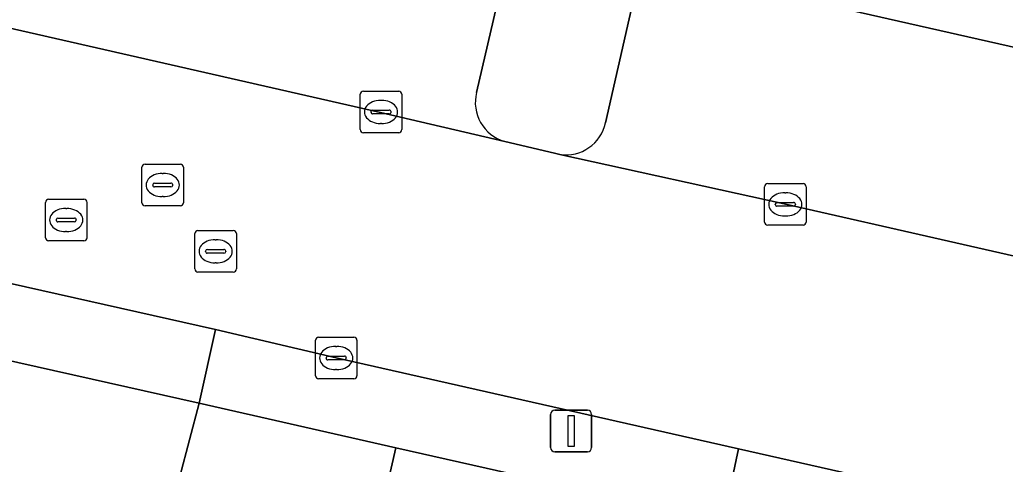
# Model space of a CAD drawing. Extents: x 162172 to 163187, y 382874 to 383685.
# Drawn here: x 162324.17 to 162347.93, y 383122.42 to 383133.13 of the extents above; entities that cross this region are included whole.
import ezdxf

# ---------------------------------------------------------------- set-up
doc = ezdxf.new("R2010")
doc.units = 0
for name, color, linetype in [('IMGEO_Groenvoorziening', 7, 'Continuous'), ('IMGEO_Kolk', 7, 'Continuous'), ('IMGEO_Lichtmast', 7, 'Continuous'), ('IMGEO_Parkeervlak_open', 7, 'Continuous'), ('IMGEO_Rijbaan_lokaal_open', 7, 'Continuous'), ('IMGEO_Rioolput', 7, 'Continuous'), ('IMGEO_Voetpad_open', 7, 'Continuous')]:
    doc.layers.add(name, color=color, linetype=linetype)

msp = doc.modelspace()

# ---------------------------------------------------------------- linework, layer by layer
at = {"layer": 'IMGEO_Groenvoorziening'}
msp.add_lwpolyline([(162358.231, 383133.358), (162339.793, 383137.559), (162339.165, 383134.493), (162357.558, 383130.336)], close=True, dxfattribs=at)
at = {"layer": 'IMGEO_Kolk'}
for p, q in [((162332.378, 383130.478), (162332.378, 383131.33)), ((162332.453, 383131.404), (162333.305, 383131.404)), ((162333.379, 383131.33), (162333.379, 383130.478)), ((162332.866, 383131.184), (162332.891, 383131.184)), ((162332.637, 383130.898), (162332.637, 383130.91)), ((162333.075, 383130.861), (162332.677, 383130.861)), ((162332.68, 383130.947), (162333.078, 383130.947)), ((162333.121, 383130.91), (162333.121, 383130.898)), ((162332.889, 383130.624), (162332.864, 383130.624)), ((162333.305, 383130.404), (162332.453, 383130.404)), ((162342.203, 383129.177), (162343.055, 383129.177)), ((162342.128, 383128.251), (162342.128, 383129.103)), ((162342.616, 383128.957), (162342.641, 383128.957)), ((162343.129, 383129.103), (162343.129, 383128.251)), ((162342.43, 383128.72), (162342.828, 383128.72)), ((162342.387, 383128.671), (162342.387, 383128.683)), ((162342.825, 383128.634), (162342.427, 383128.634)), ((162342.871, 383128.683), (162342.871, 383128.671)), ((162342.639, 383128.397), (162342.614, 383128.397)), ((162343.055, 383128.177), (162342.203, 383128.177)), ((162331.297, 383124.55), (162331.297, 383125.402)), ((162331.372, 383125.476), (162332.224, 383125.476)), ((162332.298, 383125.402), (162332.298, 383124.55)), ((162331.785, 383125.256), (162331.81, 383125.256)), ((162331.556, 383124.97), (162331.556, 383124.982)), ((162331.994, 383124.933), (162331.596, 383124.933)), ((162331.599, 383125.019), (162331.997, 383125.019)), ((162332.04, 383124.982), (162332.04, 383124.97)), ((162331.808, 383124.696), (162331.783, 383124.696)), ((162332.224, 383124.476), (162331.372, 383124.476))]:
    msp.add_line(p, q, dxfattribs=at)
for points in [[(162332.378, 383130.478), (162332.378, 383131.33)], [(162332.453, 383131.404), (162333.305, 383131.404)], [(162333.379, 383131.33), (162333.379, 383130.478)], [(162333.305, 383130.404), (162332.453, 383130.404)], [(162342.203, 383129.177), (162343.055, 383129.177)], [(162342.128, 383128.251), (162342.128, 383129.103)], [(162343.129, 383129.103), (162343.129, 383128.251)], [(162343.055, 383128.177), (162342.203, 383128.177)], [(162331.297, 383124.55), (162331.297, 383125.402)], [(162331.372, 383125.476), (162332.224, 383125.476)], [(162332.298, 383125.402), (162332.298, 383124.55)], [(162332.224, 383124.476), (162331.372, 383124.476)]]:
    msp.add_lwpolyline(points, dxfattribs=at)
for centre, radius, start, end in [((162332.455, 383131.328), 0.0765, 91.552, 178.448), ((162332.455, 383131.328), 0.0765, 91.552, 178.448), ((162333.303, 383131.328), 0.0765, 1.552, 88.448), ((162333.303, 383131.328), 0.0765, 1.552, 88.448), ((162332.677, 383130.907), 0.0403, 85.8775, 175.7526), ((162332.674, 383130.897), 0.0366, 178.938, 274.7102), ((162333.078, 383130.904), 0.043, 264.8664, 352.4533), ((162333.082, 383130.909), 0.0386, 1.7309, 96.639), ((162332.455, 383130.48), 0.0765, 181.552, 268.448), ((162332.455, 383130.48), 0.0765, 181.552, 268.448), ((162333.303, 383130.48), 0.0765, 271.552, 358.448), ((162333.303, 383130.48), 0.0765, 271.552, 358.448), ((162342.205, 383129.101), 0.0765, 91.552, 178.448), ((162342.205, 383129.101), 0.0765, 91.552, 178.448), ((162343.053, 383129.101), 0.0765, 1.552, 88.448), ((162343.053, 383129.101), 0.0765, 1.552, 88.448), ((162342.427, 383128.68), 0.0403, 85.8775, 175.7526), ((162342.832, 383128.682), 0.0386, 1.7309, 96.639), ((162342.424, 383128.67), 0.0366, 178.938, 274.7102), ((162342.828, 383128.677), 0.043, 264.8664, 352.4533), ((162342.205, 383128.253), 0.0765, 181.552, 268.448), ((162342.205, 383128.253), 0.0765, 181.552, 268.448), ((162343.053, 383128.253), 0.0765, 271.552, 358.448), ((162343.053, 383128.253), 0.0765, 271.552, 358.448), ((162331.374, 383125.4), 0.0765, 91.552, 178.448), ((162331.374, 383125.4), 0.0765, 91.552, 178.448), ((162332.222, 383125.4), 0.0765, 1.552, 88.448), ((162332.222, 383125.4), 0.0765, 1.552, 88.448), ((162331.596, 383124.979), 0.0403, 85.8775, 175.7526), ((162331.593, 383124.969), 0.0366, 178.938, 274.7102), ((162331.997, 383124.976), 0.043, 264.8664, 352.4533), ((162332.001, 383124.981), 0.0386, 1.7309, 96.639), ((162331.374, 383124.552), 0.0765, 181.552, 268.448), ((162331.374, 383124.552), 0.0765, 181.552, 268.448), ((162332.222, 383124.552), 0.0765, 271.552, 358.448), ((162332.222, 383124.552), 0.0765, 271.552, 358.448)]:
    msp.add_arc(centre, radius, start, end, dxfattribs=at)
for centre, major_axis, ratio, start_param, end_param in [((162332.865, 383130.904), (-0.387, 0.002), 0.722429, 4.712389, 7.853982), ((162332.89, 383130.904), (-0.39, 0.002), 0.717154, 1.570796, 4.712389), ((162342.615, 383128.677), (-0.387, 0.002), 0.722429, 4.712389, 7.853982), ((162342.64, 383128.677), (-0.39, 0.002), 0.717154, 1.570796, 4.712389), ((162331.784, 383124.976), (-0.387, 0.002), 0.722429, 4.712389, 7.853982), ((162331.809, 383124.976), (-0.39, 0.002), 0.717154, 1.570796, 4.712389)]:
    msp.add_ellipse(centre, major_axis=major_axis, ratio=ratio, start_param=start_param, end_param=end_param, dxfattribs=at)
at = {"layer": 'IMGEO_Lichtmast'}
for p, q in [((162337.068, 383123.716), (162337.858, 383123.716)), ((162337.858, 383123.716), (162337.068, 383123.716)), ((162336.968, 383122.816), (162336.968, 383123.616)), ((162336.968, 383123.616), (162336.968, 383122.816)), ((162337.958, 383123.616), (162337.958, 383122.816)), ((162337.958, 383122.816), (162337.958, 383123.616)), ((162337.858, 383122.716), (162337.068, 383122.716)), ((162337.068, 383122.716), (162337.858, 383122.716))]:
    msp.add_line(p, q, dxfattribs=at)
msp.add_lwpolyline([(162337.388, 383123.591), (162337.538, 383123.591), (162337.538, 383122.841), (162337.388, 383122.841), (162337.388, 383123.591)], dxfattribs=at)
for centre, start, end in [((162337.068, 383123.616), 90, 180), ((162337.068, 383123.616), 90, 180), ((162337.858, 383123.616), 0, 90), ((162337.858, 383123.616), 360, 90), ((162337.068, 383122.816), 180, 270), ((162337.068, 383122.816), 180, 270), ((162337.858, 383122.816), 270, 0), ((162337.858, 383122.816), 270, 0)]:
    msp.add_arc(centre, 0.1, start, end, dxfattribs=at)
at = {"layer": 'IMGEO_Parkeervlak_open'}
for points in [[(162335.183, 383131.376), (162336.083, 383135.244), (162312.528, 383140.586), (162311.64, 383136.721)], [(162310.489, 383135.954), (162315.736, 383134.794), (162332.866, 383130.889), (162335.861, 383130.194)], [(162356.778, 383126.59), (162356.812, 383127.068), (162357.558, 383130.336), (162339.165, 383134.493), (162338.292, 383130.644)], [(162337.193, 383129.879), (162342.599, 383128.694), (162354.493, 383125.996)]]:
    msp.add_lwpolyline(points, dxfattribs=at)
msp.add_lwpolyline([(162328.491, 383123.887), (162327.798, 383121.234), (162325.645, 383111.904), (162324.596, 383107.29), (162329.412, 383106.168), (162333.239, 383122.813)], close=True, dxfattribs=at)
for centre, radius, start, end in [((162336.127, 383131.132), 0.975, 165.4862, 254.1913), ((162337.335, 383130.847), 0.978, 261.644, 348.0386)]:
    msp.add_arc(centre, radius, start, end, dxfattribs=at)
at = {"layer": 'IMGEO_Rijbaan_lokaal_open'}
for points in [[(162342.599, 383128.694), (162337.193, 383129.879), (162337.06, 383129.908), (162335.861, 383130.194), (162332.866, 383130.889), (162315.736, 383134.794), (162310.489, 383135.954), (162308.476, 383136.406)], [(162303.338, 383131.47), (162304.183, 383131.235), (162306.191, 383130.77), (162310.151, 383129.913), (162314.749, 383128.846), (162322.791, 383127.03), (162328.89, 383125.665), (162331.798, 383124.977), (162341.498, 383122.789), (162347.556, 383121.422), (162352.856, 383120.205), (162360.167, 383118.574), (162366.151, 383117.218), (162368.217, 383116.755), (162362.082, 383132.452)], [(162354.493, 383125.996), (162342.599, 383128.694)]]:
    msp.add_lwpolyline(points, dxfattribs=at)
for points in [[(162322.791, 383127.03), (162322.393, 383125.252), (162328.491, 383123.887), (162328.89, 383125.665)], [(162317.848, 383105.193), (162328.749, 383102.694), (162329.539, 383106.165), (162329.412, 383106.168), (162324.596, 383107.29), (162325.645, 383111.904), (162327.798, 383121.234), (162328.491, 383123.887), (162322.393, 383125.252), (162321.822, 383122.569), (162319.597, 383112.949)], [(162347.556, 383121.422), (162341.498, 383122.789), (162341.123, 383121.005), (162347.052, 383119.66), (162347.166, 383119.622)]]:
    msp.add_lwpolyline(points, close=True, dxfattribs=at)
at = {"layer": 'IMGEO_Rioolput'}
for p, q in [((162327.114, 383128.718), (162327.114, 383129.57)), ((162327.189, 383129.644), (162328.041, 383129.644)), ((162327.602, 383129.424), (162327.627, 383129.424)), ((162328.115, 383129.57), (162328.115, 383128.718)), ((162327.416, 383129.187), (162327.814, 383129.187)), ((162327.373, 383129.138), (162327.373, 383129.15)), ((162327.811, 383129.101), (162327.413, 383129.101)), ((162327.857, 383129.15), (162327.857, 383129.138)), ((162324.787, 383127.874), (162324.787, 383128.726)), ((162324.862, 383128.8), (162325.714, 383128.8)), ((162325.788, 383128.726), (162325.788, 383127.874)), ((162327.625, 383128.864), (162327.6, 383128.864)), ((162325.275, 383128.58), (162325.3, 383128.58)), ((162328.041, 383128.644), (162327.189, 383128.644)), ((162325.046, 383128.294), (162325.046, 383128.306)), ((162325.484, 383128.257), (162325.086, 383128.257)), ((162325.089, 383128.343), (162325.487, 383128.343)), ((162325.53, 383128.306), (162325.53, 383128.294)), ((162325.298, 383128.02), (162325.273, 383128.02)), ((162328.465, 383128.047), (162329.317, 383128.047)), ((162325.714, 383127.8), (162324.862, 383127.8)), ((162328.39, 383127.121), (162328.39, 383127.973)), ((162328.878, 383127.827), (162328.903, 383127.827)), ((162329.391, 383127.973), (162329.391, 383127.121)), ((162328.649, 383127.541), (162328.649, 383127.553)), ((162328.692, 383127.59), (162329.09, 383127.59)), ((162329.133, 383127.553), (162329.133, 383127.541)), ((162329.087, 383127.504), (162328.689, 383127.504)), ((162329.317, 383127.047), (162328.465, 383127.047)), ((162328.901, 383127.267), (162328.876, 383127.267))]:
    msp.add_line(p, q, dxfattribs=at)
for points in [[(162327.114, 383128.718), (162327.114, 383129.57)], [(162327.189, 383129.644), (162328.041, 383129.644)], [(162328.115, 383129.57), (162328.115, 383128.718)], [(162324.787, 383127.874), (162324.787, 383128.726)], [(162324.862, 383128.8), (162325.714, 383128.8)], [(162325.788, 383128.726), (162325.788, 383127.874)], [(162328.041, 383128.644), (162327.189, 383128.644)], [(162328.465, 383128.047), (162329.317, 383128.047)], [(162325.714, 383127.8), (162324.862, 383127.8)], [(162328.39, 383127.121), (162328.39, 383127.973)], [(162329.391, 383127.973), (162329.391, 383127.121)], [(162329.317, 383127.047), (162328.465, 383127.047)]]:
    msp.add_lwpolyline(points, dxfattribs=at)
for centre, radius, start, end in [((162327.191, 383129.568), 0.0765, 91.552, 178.448), ((162327.191, 383129.568), 0.0765, 91.552, 178.448), ((162328.039, 383129.568), 0.0765, 1.552, 88.448), ((162328.039, 383129.568), 0.0765, 1.552, 88.448), ((162327.413, 383129.147), 0.0403, 85.8775, 175.7526), ((162327.818, 383129.149), 0.0386, 1.7309, 96.639), ((162327.41, 383129.137), 0.0366, 178.938, 274.7102), ((162327.814, 383129.144), 0.043, 264.8664, 352.4533), ((162324.864, 383128.724), 0.0765, 91.552, 178.448), ((162324.864, 383128.724), 0.0765, 91.552, 178.448), ((162325.712, 383128.724), 0.0765, 1.552, 88.448), ((162325.712, 383128.724), 0.0765, 1.552, 88.448), ((162327.191, 383128.72), 0.0765, 181.552, 268.448), ((162327.191, 383128.72), 0.0765, 181.552, 268.448), ((162328.039, 383128.72), 0.0765, 271.552, 358.448), ((162328.039, 383128.72), 0.0765, 271.552, 358.448), ((162325.086, 383128.303), 0.0403, 85.8775, 175.7526), ((162325.083, 383128.293), 0.0366, 178.938, 274.7102), ((162325.487, 383128.3), 0.043, 264.8664, 352.4533), ((162325.491, 383128.305), 0.0386, 1.7309, 96.639), ((162328.467, 383127.971), 0.0765, 91.552, 178.448), ((162328.467, 383127.971), 0.0765, 91.552, 178.448), ((162329.315, 383127.971), 0.0765, 1.552, 88.448), ((162329.315, 383127.971), 0.0765, 1.552, 88.448), ((162324.864, 383127.876), 0.0765, 181.552, 268.448), ((162324.864, 383127.876), 0.0765, 181.552, 268.448), ((162325.712, 383127.876), 0.0765, 271.552, 358.448), ((162325.712, 383127.876), 0.0765, 271.552, 358.448), ((162328.689, 383127.55), 0.0403, 85.8775, 175.7526), ((162328.686, 383127.54), 0.0366, 178.938, 274.7102), ((162329.09, 383127.547), 0.043, 264.8664, 352.4533), ((162329.094, 383127.552), 0.0386, 1.7309, 96.639), ((162328.467, 383127.123), 0.0765, 181.552, 268.448), ((162328.467, 383127.123), 0.0765, 181.552, 268.448), ((162329.315, 383127.123), 0.0765, 271.552, 358.448), ((162329.315, 383127.123), 0.0765, 271.552, 358.448)]:
    msp.add_arc(centre, radius, start, end, dxfattribs=at)
for centre, major_axis, ratio, start_param, end_param in [((162327.601, 383129.144), (-0.387, 0.002), 0.722429, 4.712389, 7.853982), ((162327.626, 383129.144), (-0.39, 0.002), 0.717154, 1.570796, 4.712389), ((162325.274, 383128.3), (-0.387, 0.002), 0.722429, 4.712389, 7.853982), ((162325.299, 383128.3), (-0.39, 0.002), 0.717154, 1.570796, 4.712389), ((162328.877, 383127.547), (-0.387, 0.002), 0.722429, 4.712389, 7.853982), ((162328.902, 383127.547), (-0.39, 0.002), 0.717154, 1.570796, 4.712389)]:
    msp.add_ellipse(centre, major_axis=major_axis, ratio=ratio, start_param=start_param, end_param=end_param, dxfattribs=at)
at = {"layer": 'IMGEO_Voetpad_open'}
for points in [[(162338.292, 383130.644), (162339.165, 383134.493), (162339.793, 383137.559), (162341.329, 383144.192), (162338.332, 383144.886), (162337.716, 383142.168), (162336.798, 383138.127), (162336.083, 383135.244), (162335.183, 383131.376)], [(162335.861, 383130.194), (162337.06, 383129.908), (162337.193, 383129.879)], [(162345.422, 383108.841), (162349.45, 383107.947), (162347.302, 383098.547), (162342.467, 383099.634), (162331.552, 383102.102), (162332.345, 383105.506), (162332.467, 383105.494), (162336.308, 383122.121), (162333.239, 383122.813), (162329.412, 383106.168), (162329.539, 383106.165), (162328.749, 383102.694), (162317.848, 383105.193), (162313.003, 383106.287), (162315.175, 383115.671), (162319.205, 383114.76)]]:
    msp.add_lwpolyline(points, dxfattribs=at)
msp.add_lwpolyline([(162331.798, 383124.977), (162328.89, 383125.665), (162328.491, 383123.887), (162333.239, 383122.813), (162336.308, 383122.121), (162341.123, 383121.005), (162341.498, 383122.789)], close=True, dxfattribs=at)
for centre, radius, start, end in [((162336.127, 383131.132), 0.975, 165.4862, 254.1913), ((162337.335, 383130.847), 0.978, 261.644, 348.0386)]:
    msp.add_arc(centre, radius, start, end, dxfattribs=at)

doc.saveas('drawing.dxf')
